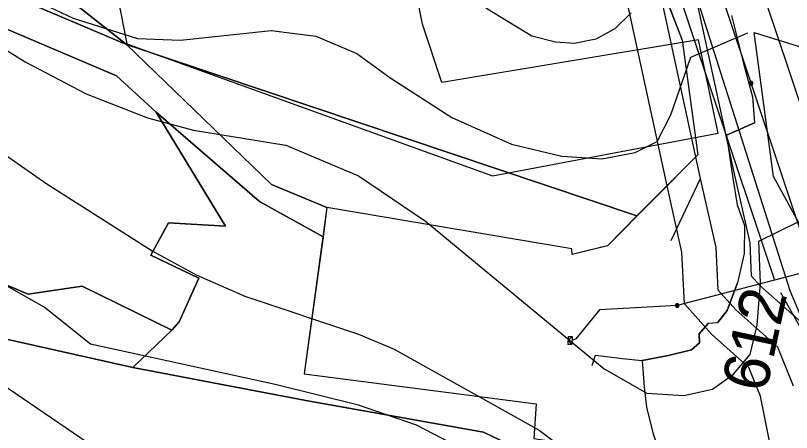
# Model space of a CAD drawing. Extents: x -709418 to -703832, y -1161719 to -1157826.
# Drawn here: x -707168.1 to -707032.1, y -1160194.8 to -1160121.7 of the extents above; entities that cross this region are included whole.
import ezdxf

# ---------------------------------------------------------------- set-up
doc = ezdxf.new("R2010")
doc.units = 0
for name, color, linetype in [('102_obvod PÚ', 7, 'Continuous'), ('106_zastavitelné plochy', 7, 'Continuous'), ('110_silnice II. třídy a III. třídy', 7, 'Continuous'), ('120_vrstevnice hlavní', 7, 'Continuous'), ('121_vrstevnice hlavní_popis', 7, 'Continuous'), ('122_vrstevnice základní', 7, 'Continuous'), ('204_zahrada_KN', 7, 'Continuous'), ('206_TTP_KN', 7, 'Continuous'), ('209_zastavěná plocha_KN', 7, 'Continuous'), ('210_ostatní plocha_KN', 7, 'Continuous'), ('501_vodní tok', 7, 'Continuous'), ('708_el NN nadzemní a podzemní_ E.ON', 7, 'Continuous'), ('717_elektronická komunikace O2', 7, 'Continuous'), ('735_OP sítí TI', 7, 'Continuous')]:
    doc.layers.add(name, color=color, linetype=linetype)

# ---------------------------------------------------------------- blocks, each defined once
blk = doc.blocks.new('Elektro - Implicitní$0$NN4601')
for points in [[(0.63, 0), (0.62, 0.07), (0.61, 0.13), (0.6, 0.2), (0.57, 0.26), (0.54, 0.32), (0.51, 0.37), (0.47, 0.42), (0.42, 0.47), (0.37, 0.51), (0.31, 0.55), (0.25, 0.58), (0.19, 0.6), (0.13, 0.62), (0.06, 0.63), (0, 0.63), (-0.07, 0.63), (-0.13, 0.62), (-0.2, 0.6), (-0.26, 0.58), (-0.32, 0.55), (-0.37, 0.51), (-0.42, 0.47), (-0.47, 0.42), (-0.51, 0.37), (-0.55, 0.32), (-0.58, 0.26), (-0.6, 0.2), (-0.62, 0.13), (-0.63, 0.07), (-0.63, 0), (-0.63, -0.07), (-0.62, -0.13), (-0.6, -0.19), (-0.58, -0.26), (-0.55, -0.31), (-0.51, -0.37), (-0.47, -0.42), (-0.42, -0.47), (-0.37, -0.51), (-0.32, -0.54), (-0.26, -0.57), (-0.2, -0.6), (-0.13, -0.62), (-0.07, -0.63), (0, -0.63), (0.06, -0.63), (0.13, -0.62), (0.19, -0.6), (0.25, -0.57), (0.31, -0.54), (0.37, -0.51), (0.42, -0.47), (0.47, -0.42), (0.51, -0.37), (0.54, -0.31), (0.57, -0.26), (0.6, -0.19), (0.61, -0.13), (0.62, -0.07), (0.63, 0)], [(0.47, 0), (0.47, 0.05), (0.46, 0.1), (0.45, 0.15), (0.43, 0.19), (0.41, 0.24), (0.38, 0.28), (0.35, 0.32), (0.31, 0.35), (0.28, 0.38), (0.23, 0.41), (0.19, 0.43), (0.14, 0.45), (0.1, 0.46), (0.05, 0.47), (0, 0.47), (-0.05, 0.47), (-0.1, 0.46), (-0.15, 0.45), (-0.19, 0.43), (-0.24, 0.41), (-0.28, 0.38), (-0.32, 0.35), (-0.35, 0.32), (-0.38, 0.28), (-0.41, 0.24), (-0.43, 0.19), (-0.45, 0.15), (-0.46, 0.1), (-0.47, 0.05), (-0.47, 0), (-0.47, -0.05), (-0.46, -0.1), (-0.45, -0.15), (-0.43, -0.19), (-0.41, -0.24), (-0.38, -0.28), (-0.35, -0.32), (-0.32, -0.35), (-0.28, -0.38), (-0.24, -0.41), (-0.19, -0.43), (-0.15, -0.45), (-0.1, -0.46), (-0.05, -0.47), (0, -0.47), (0.05, -0.47), (0.1, -0.46), (0.14, -0.45), (0.19, -0.43), (0.23, -0.41), (0.28, -0.38), (0.31, -0.35), (0.35, -0.32), (0.38, -0.28), (0.41, -0.24), (0.43, -0.19), (0.45, -0.15), (0.46, -0.1), (0.47, -0.05), (0.47, 0)], [(0.31, 0), (0.31, 0.03), (0.31, 0.07), (0.3, 0.1), (0.29, 0.13), (0.27, 0.16), (0.25, 0.19), (0.23, 0.21), (0.21, 0.23), (0.18, 0.26), (0.15, 0.27), (0.13, 0.29), (0.09, 0.3), (0.06, 0.31), (0.03, 0.31), (0, 0.32), (-0.04, 0.31), (-0.07, 0.31), (-0.1, 0.3), (-0.13, 0.29), (-0.16, 0.27), (-0.19, 0.26), (-0.21, 0.23), (-0.24, 0.21), (-0.26, 0.19), (-0.28, 0.16), (-0.29, 0.13), (-0.3, 0.1), (-0.31, 0.07), (-0.32, 0.03), (-0.32, 0), (-0.32, -0.03), (-0.31, -0.06), (-0.3, -0.1), (-0.29, -0.13), (-0.28, -0.16), (-0.26, -0.18), (-0.24, -0.21), (-0.21, -0.23), (-0.19, -0.25), (-0.16, -0.27), (-0.13, -0.29), (-0.1, -0.3), (-0.07, -0.31), (-0.04, -0.31), (0, -0.31), (0.03, -0.31), (0.06, -0.31), (0.09, -0.3), (0.13, -0.29), (0.15, -0.27), (0.18, -0.25), (0.21, -0.23), (0.23, -0.21), (0.25, -0.18), (0.27, -0.16), (0.29, -0.13), (0.3, -0.1), (0.31, -0.06), (0.31, -0.03), (0.31, 0)], [(0.15, 0), (0.15, 0.02), (0.15, 0.03), (0.15, 0.05), (0.14, 0.06), (0.13, 0.08), (0.13, 0.09), (0.11, 0.11), (0.1, 0.12), (0.09, 0.13), (0.08, 0.14), (0.06, 0.14), (0.05, 0.15), (0.03, 0.15), (0.01, 0.16), (0, 0.16), (-0.02, 0.16), (-0.04, 0.15), (-0.05, 0.15), (-0.07, 0.14), (-0.08, 0.14), (-0.09, 0.13), (-0.11, 0.12), (-0.12, 0.11), (-0.13, 0.09), (-0.14, 0.08), (-0.15, 0.06), (-0.15, 0.05), (-0.16, 0.03), (-0.16, 0.02), (-0.16, 0), (-0.16, -0.02), (-0.16, -0.03), (-0.15, -0.05), (-0.15, -0.06), (-0.14, -0.08), (-0.13, -0.09), (-0.12, -0.1), (-0.11, -0.12), (-0.09, -0.13), (-0.08, -0.14), (-0.07, -0.14), (-0.05, -0.15), (-0.04, -0.15), (-0.02, -0.16), (0, -0.16), (0.01, -0.16), (0.03, -0.15), (0.05, -0.15), (0.06, -0.14), (0.08, -0.14), (0.09, -0.13), (0.1, -0.12), (0.11, -0.1), (0.13, -0.09), (0.13, -0.08), (0.14, -0.06), (0.15, -0.05), (0.15, -0.03), (0.15, -0.02), (0.15, 0)]]:
    blk.add_lwpolyline(points)
blk = doc.blocks.new('Elektro - Implicitní$0$NN6301')
for points in [[(0, -0.7), (-0.7, 0)], [(-0.7, -0.7), (-0.7, 0), (0.7, 0), (0.7, -0.7)], [(-0.7, -0.7), (0.7, -0.7)], [(0, -0.7), (0.7, 0)]]:
    blk.add_lwpolyline(points)

msp = doc.modelspace()

# ---------------------------------------------------------------- linework, layer by layer
at = {"layer": '102_obvod PÚ'}
msp.add_lwpolyline([(-707069.74, -1160077.73), (-707051.26, -1160126.04), (-707048.48, -1160146.16), (-707064.34, -1160162.06), (-707070.51, -1160163.59), (-707070.58, -1160162.59), (-707113.49, -1160155.37), (-707117.48, -1160184.48), (-707076.81, -1160189.76), (-707077.24, -1160195.83), (-707064.82, -1160197.68), (-707061.39, -1160208.39), (-707069.1, -1160214.67), (-707066.07, -1160224.17), (-707067.49, -1160236.02), (-707080.41, -1160234.66), (-707081.27, -1160243.51), (-707121.16, -1160237.73), (-707123.8, -1160264.78), (-707132.29, -1160263.85), (-707154.7, -1160259.5), (-707179.46, -1160254.43)], dxfattribs=at)
at = {"layer": '106_zastavitelné plochy'}
for points in [[(-707192.21, -1159954.94), (-707201.75, -1159999.24), (-707171.08, -1160012.19), (-707148.58, -1160126.67), (-707084.49, -1160149.84), (-707044.95, -1160142.34), (-707048.36, -1160125.99), (-707093.36, -1160133.48), (-707096.77, -1160123.26), (-707117.9, -1160016.27), (-707141.76, -1159948.81), (-707150.62, -1159946.77), (-707192.21, -1159954.94)], [(-706977.94, -1160057.93), (-706932.26, -1160207.16), (-706994.98, -1160219.43), (-706984.08, -1160254.18), (-706992.94, -1160255.55), (-707003.85, -1160207.16), (-707035.21, -1160149.92), (-707038.62, -1160124.71), (-707027.71, -1160128.12), (-707025.66, -1160065.42), (-706977.94, -1160057.93)]]:
    msp.add_lwpolyline(points, dxfattribs=at)
at = {"layer": '110_silnice II. třídy a III. třídy'}
msp.add_lwpolyline([(-707024.62, -1159709.14), (-707041.49, -1159737.56), (-707056.44, -1159754.43), (-707079.58, -1159768.89), (-707097.91, -1159784.3), (-707112.85, -1159807.43), (-707121.1, -1159836.07), (-707117.24, -1159856.79), (-707092.17, -1159978.7), (-707074.33, -1160037.97), (-707032.37, -1160169.9), (-707002, -1160241.7)], dxfattribs=at)
at = {"layer": '120_vrstevnice hlavní'}
msp.add_lwpolyline([(-707165.95, -1160118.41), (-707158, -1160122.17), (-707146.71, -1160125.79), (-707139.19, -1160126.07), (-707123.28, -1160124.34), (-707115.47, -1160125.35), (-707108.24, -1160128.39), (-707102.45, -1160132.58), (-707091.6, -1160139.62), (-707081.15, -1160144.27), (-707072.33, -1160146.39), (-707065.33, -1160146.82), (-707059.47, -1160145.73), (-707055.61, -1160143.78), (-707053.21, -1160139.14), (-707049.71, -1160129.01), (-707039.72, -1160124.76)], dxfattribs=at)
at = {"layer": '122_vrstevnice základní'}
for points in [[(-707228.15, -1160106.11), (-707204.14, -1160119.57), (-707193.87, -1160126.8), (-707180.27, -1160138.95), (-707162.62, -1160151.24), (-707144.11, -1160162.96), (-707136.44, -1160167.15), (-707127.91, -1160170.92), (-707107.95, -1160177.57), (-707101.73, -1160180.17), (-707076.27, -1160194.35), (-707068.9, -1160199.99), (-707059.64, -1160207.08), (-707046.91, -1160218.36), (-707041.41, -1160222.26), (-707036.62, -1160225.88), (-707032.82, -1160228.1), (-707029, -1160229.65)], [(-707122.56, -1160186.39), (-707154.96, -1160179.3), (-707163.06, -1160172.8), (-707178.25, -1160164.26), (-707192.71, -1160153.99), (-707201.53, -1160146.18), (-707213.25, -1160133.6), (-707221.35, -1160127.38), (-707237.55, -1160117.98)], [(-707060.15, -1160121.26), (-707063.03, -1160124.06), (-707066.39, -1160125.86), (-707070.08, -1160126.64), (-707073.41, -1160126.43), (-707077.57, -1160125.37), (-707085.67, -1160120.43)], [(-707178.54, -1160122.31), (-707166.39, -1160129.84), (-707155.68, -1160135.48), (-707144.98, -1160139.67), (-707136.88, -1160141.84), (-707120.68, -1160144.45), (-707107.95, -1160149.8), (-707096.23, -1160157.75), (-707064.89, -1160183.61), (-707057.44, -1160187.88), (-707050.94, -1160188.3), (-707045.92, -1160187.2), (-707042.22, -1160184.58), (-707039.34, -1160181.12), (-707038.1, -1160175.96), (-707037.5, -1160168.63), (-707037.81, -1160161.26), (-707030.76, -1160157.83)], [(-707171.93, -1160185.32), (-707152.93, -1160198.25), (-707146.14, -1160201.87), (-707136.01, -1160205.2), (-707123.86, -1160207.51), (-707111.71, -1160210.69), (-707101.59, -1160214.16), (-707087.41, -1160220.24), (-707070.49, -1160230.51), (-707058.19, -1160240.2), (-707044.08, -1160256.43), (-707033.93, -1160269.23), (-707029.68, -1160275.28), (-707025.1, -1160281.33), (-707020.67, -1160286.06), (-707017.03, -1160287.77), (-707012.11, -1160288.36), (-707005.71, -1160288.09), (-707003.18, -1160285.96), (-707001.47, -1160282.49), (-707001.22, -1160276.33), (-707001.69, -1160264.81), (-706995.49, -1160261.9), (-706993, -1160250.04)], [(-707003.89, -1160225.22), (-707010.68, -1160228.43), (-707010.05, -1160249.05), (-707011.14, -1160255.7), (-707013.03, -1160259.68), (-707016.21, -1160261.14), (-707020.37, -1160260.41), (-707023.5, -1160258.2), (-707025.8, -1160255.17), (-707031.58, -1160247.14), (-707038.09, -1160238.03), (-707053.56, -1160224.29), (-707070.49, -1160210.69), (-707079.45, -1160204.62), (-707091.75, -1160196.66), (-707097.82, -1160193.48), (-707107.95, -1160190.01), (-707122.56, -1160186.39)]]:
    msp.add_lwpolyline(points, dxfattribs=at)
at = {"layer": '204_zahrada_KN'}
for p, q in [((-707220.33, -1160102.45), (-707150.38, -1160132.32)), ((-707148.65, -1160126.82), (-707059.15, -1160156.85)), ((-707123.21, -1160151.31), (-707148.65, -1160126.82)), ((-707150.38, -1160132.32), (-707143.46, -1160138.67)), ((-707143.46, -1160138.67), (-707131.27, -1160158.64)), ((-707113.49, -1160155.37), (-707123.21, -1160151.31)), ((-707070.58, -1160162.59), (-707113.49, -1160155.37)), ((-707059.15, -1160156.85), (-707064.34, -1160162.06)), ((-707165.88, -1160170.52), (-707195.71, -1160158.06)), ((-707141.3, -1160158.03), (-707144.37, -1160163.74)), ((-707131.27, -1160158.64), (-707141.3, -1160158.03)), ((-707070.51, -1160163.59), (-707070.58, -1160162.59)), ((-707064.34, -1160162.06), (-707067.92, -1160162.95)), ((-707144.37, -1160163.74), (-707135.98, -1160167.73)), ((-707067.92, -1160162.95), (-707070.51, -1160163.59)), ((-707135.98, -1160167.73), (-707139.41, -1160175.4)), ((-707156.39, -1160169.16), (-707165.88, -1160170.52)), ((-707140.66, -1160176.83), (-707156.39, -1160169.16)), ((-707139.41, -1160175.4), (-707140.66, -1160176.83))]:
    msp.add_line(p, q, dxfattribs=at)
at = {"layer": '206_TTP_KN'}
for p, q in [((-707069.74, -1160077.73), (-707051.26, -1160126.04)), ((-707148.65, -1160126.82), (-707163.35, -1160115.19)), ((-707051.26, -1160126.04), (-707048.48, -1160146.16)), ((-707059.15, -1160156.85), (-707148.65, -1160126.82)), ((-707048.48, -1160146.16), (-707059.15, -1160156.85)), ((-707217.59, -1160167.68), (-707147.54, -1160183.41)), ((-707147.54, -1160183.41), (-707117.19, -1160189.18)), ((-707117.19, -1160189.18), (-707086.08, -1160194.71)), ((-707086.08, -1160194.71), (-707077.34, -1160198.84))]:
    msp.add_line(p, q, dxfattribs=at)
at = {"layer": '209_zastavěná plocha_KN'}
for p, q in [((-707163.35, -1160115.19), (-707148.65, -1160126.82)), ((-707148.65, -1160126.82), (-707165.45, -1160119.68))]:
    msp.add_line(p, q, dxfattribs=at)
at = {"layer": '210_ostatní plocha_KN'}
for p, q in [((-707150.38, -1160132.32), (-707220.33, -1160102.45)), ((-707165.45, -1160119.68), (-707148.65, -1160126.82)), ((-707148.65, -1160126.82), (-707123.21, -1160151.31)), ((-707143.46, -1160138.67), (-707150.38, -1160132.32)), ((-707131.27, -1160158.64), (-707143.46, -1160138.67)), ((-707143.46, -1160138.67), (-707125.33, -1160154.3)), ((-707125.33, -1160154.3), (-707143.46, -1160138.67)), ((-707123.21, -1160151.31), (-707113.49, -1160155.37)), ((-707125.33, -1160154.3), (-707114.19, -1160160.48)), ((-707114.19, -1160160.48), (-707125.33, -1160154.3)), ((-707113.49, -1160155.37), (-707114.19, -1160160.48)), ((-707195.71, -1160158.06), (-707165.88, -1160170.52)), ((-707144.37, -1160163.74), (-707141.3, -1160158.03)), ((-707141.3, -1160158.03), (-707131.27, -1160158.64)), ((-707114.19, -1160160.48), (-707117.48, -1160184.48)), ((-707135.98, -1160167.73), (-707144.37, -1160163.74)), ((-707147.54, -1160183.41), (-707217.59, -1160167.68)), ((-707139.41, -1160175.4), (-707135.98, -1160167.73)), ((-707165.88, -1160170.52), (-707156.39, -1160169.16)), ((-707156.39, -1160169.16), (-707140.66, -1160176.83)), ((-707140.66, -1160176.83), (-707139.41, -1160175.4)), ((-707140.66, -1160176.83), (-707147.54, -1160183.41)), ((-707147.54, -1160183.41), (-707140.66, -1160176.83)), ((-707117.19, -1160189.18), (-707147.54, -1160183.41)), ((-707117.48, -1160184.48), (-707076.81, -1160189.76)), ((-707086.08, -1160194.71), (-707117.19, -1160189.18)), ((-707076.81, -1160189.76), (-707077.24, -1160195.83)), ((-707077.34, -1160198.84), (-707086.08, -1160194.71))]:
    msp.add_line(p, q, dxfattribs=at)
at = {"layer": '501_vodní tok'}
msp.add_line((-707053.16, -1160161.13), (-707048.03, -1160150.27), dxfattribs=at)
msp.add_lwpolyline([(-707031.74, -1160186.69), (-707034.48, -1160179.84), (-707041.85, -1160173.29), (-707044.94, -1160169.84), (-707045.3, -1160162.36), (-707048.03, -1160150.27), (-707055.29, -1160116.75), (-707063.01, -1160088.7), (-707074.86, -1160057.76), (-707086.21, -1160034.32), (-707094.92, -1160005.25), (-707096.85, -1159987.83), (-707106.2, -1159968.52), (-707111.21, -1159941.72), (-707114.82, -1159924.58), (-707117.83, -1159911.76), (-707120.01, -1159892.59)], dxfattribs=at)
at = {"layer": '708_el NN nadzemní a podzemní_ E.ON'}
for points in [[(-707028.38, -1160165.73), (-707039.14, -1160133.6), (-707051.07, -1160097.96), (-707063, -1160062.32), (-707069.99, -1160037.73), (-707078.89, -1160008.23)], [(-707029.46, -1160166.66), (-707052.1, -1160172.53)], [(-707052.1, -1160172.53), (-707065.72, -1160173.27), (-707069.88, -1160178.39), (-707070.53, -1160178.69)]]:
    msp.add_lwpolyline(points, dxfattribs=at)
at = {"layer": '717_elektronická komunikace O2'}
for points in [[(-707042.61, -1160121.71), (-707040.51, -1160130.16), (-707038.91, -1160135.96), (-707038.55, -1160140.54), (-707043.47, -1160142.7), (-707042.36, -1160150.22), (-707041.61, -1160154.92), (-707040.29, -1160158.52), (-707040.37, -1160163.43), (-707041.54, -1160168.59), (-707043.34, -1160173.39), (-707045.04, -1160175.58), (-707046.68, -1160175.69), (-707048.25, -1160177.52), (-707048.22, -1160179.1), (-707049.59, -1160180.28), (-707053.63, -1160181.28), (-707058.23, -1160182.17)], [(-707043.47, -1160142.7), (-707038.55, -1160140.54)], [(-707045.04, -1160175.58), (-707043.34, -1160173.39), (-707041.54, -1160168.59)], [(-707066.41, -1160181.21), (-707061.72, -1160181.8), (-707058.23, -1160182.17), (-707053.63, -1160181.28), (-707049.59, -1160180.28), (-707048.22, -1160179.1), (-707048.25, -1160177.52), (-707046.68, -1160175.69)], [(-707066.99, -1160183.02), (-707066.41, -1160181.21), (-707061.72, -1160181.8), (-707058.23, -1160182.17)], [(-707058.23, -1160182.17), (-707057.87, -1160186.77), (-707057.48, -1160190.34), (-707056.39, -1160194.84), (-707054.15, -1160201.55), (-707051.69, -1160208.47), (-707049.19, -1160214.75), (-707047.78, -1160217.08), (-707045.99, -1160220.87), (-707044.53, -1160224.88), (-707043.49, -1160228.01)]]:
    msp.add_lwpolyline(points, dxfattribs=at)
at = {"layer": '735_OP sítí TI'}
for points in [[(-707029.43, -1160176.29), (-707037.61, -1160169.03), (-707039.05, -1160167.42), (-707039.34, -1160161.55), (-707042.17, -1160148.97), (-707049.46, -1160115.32), (-707057.3, -1160086.82), (-707069.35, -1160055.37), (-707080.6, -1160032.14), (-707089.02, -1160004.04), (-707091, -1159986.14), (-707100.45, -1159966.62), (-707105.33, -1159940.55), (-707108.96, -1159923.28), (-707111.91, -1159910.73), (-707114.29, -1159889.85)], [(-707028.42, -1160263.76), (-707032.34, -1160252.86), (-707038.67, -1160236.48), (-707036.73, -1160210.98), (-707035.94, -1160196.28), (-707037.51, -1160188.41), (-707039.52, -1160183.38), (-707046.09, -1160177.55), (-707050.83, -1160172.26), (-707051.27, -1160163.17), (-707053.89, -1160151.56), (-707061.12, -1160118.18), (-707068.72, -1160090.57), (-707080.37, -1160060.14), (-707091.81, -1160036.5), (-707100.83, -1160006.45), (-707102.7, -1159989.51), (-707111.95, -1159970.41), (-707117.1, -1159942.88), (-707120.68, -1159925.89), (-707123.76, -1159912.78), (-707125.74, -1159895.33)], [(-707021.74, -1160163.5), (-707032.5, -1160131.38), (-707044.43, -1160095.74), (-707056.31, -1160060.25), (-707063.27, -1160035.76), (-707072.19, -1160006.21)], [(-707035.02, -1160167.95), (-707045.78, -1160135.82), (-707057.7, -1160100.19), (-707069.69, -1160064.39), (-707076.71, -1160039.7), (-707085.59, -1160010.25)], [(-706994.32, -1160259.82), (-707004.8, -1160225.08), (-707018.73, -1160197.15), (-707033.95, -1160170.34)]]:
    msp.add_lwpolyline(points, dxfattribs=at)

# ---------------------------------------------------------------- block references
at = {"layer": '708_el NN nadzemní a podzemní_ E.ON'}
for p, xscale, yscale, rotation in [((-707039.14, -1160133.6), 0.4999999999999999, 0.49999999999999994, -71.49088885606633), ((-707052.1, -1160172.53), 0.49999999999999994, 0.5000000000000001, 14.531211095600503)]:
    msp.add_blockref('Elektro - Implicitní$0$NN4601', p, dxfattribs=dict(at, xscale=xscale, yscale=yscale, rotation=rotation))
at = {"layer": '708_el NN nadzemní a podzemní_ E.ON', "rotation": -91.71340833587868}
msp.add_blockref('Elektro - Implicitní$0$NN6301', (-707070.53, -1160178.69), dxfattribs=at)

# ---------------------------------------------------------------- texts
at = {"layer": '121_vrstevnice hlavní_popis'}
msp.add_text('612', height=8, rotation=77.8418, dxfattribs=at).set_placement((-707036.55, -1160187.99))

doc.saveas('drawing.dxf')
